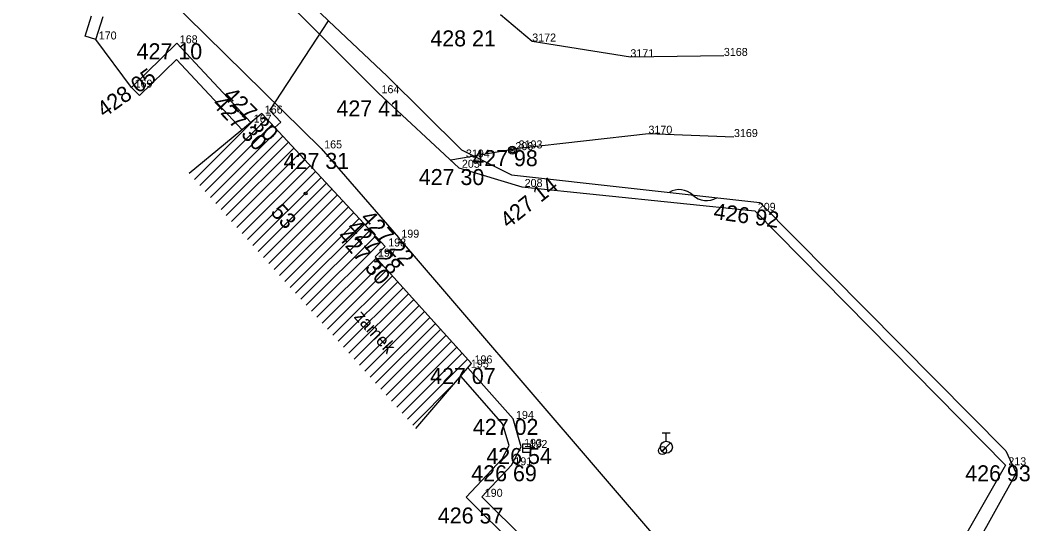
# Model space of a CAD drawing. Extents: x -559180 to -551373, y -1076947 to -1072071.
# Drawn here: x -554631.2 to -554568.2, y -1073320.8 to -1073289.3 of the extents above; entities that cross this region are included whole.
import ezdxf

# ---------------------------------------------------------------- set-up
doc = ezdxf.new("R2010")
doc.units = 0
for name, color, linetype in [('12_PLOTY', 7, 'Continuous'), ('13_PLOTY', 7, 'Continuous'), ('14_BUDOVY', 7, 'Continuous'), ('17_KOMUNIKACE', 7, 'Continuous'), ('18_POLOHOPIS', 7, 'Continuous'), ('1_VODA_ZN', 7, 'Continuous'), ('20_EL_ZN', 7, 'Continuous'), ('27_HRANA_PATA', 7, 'Continuous'), ('2_VODOVOD', 7, 'Continuous'), ('30_SDEL_ZN', 7, 'Continuous'), ('32', 7, 'Continuous'), ('3_BODY', 7, 'Continuous'), ('40_KANAL_ZN', 7, 'Continuous'), ('47_ZN_STAV_OBJ$', 7, 'Continuous'), ('52_POPIS_UCELOVY', 7, 'Continuous'), ('54_C_POPISNA', 7, 'Continuous'), ('6_VYSKY', 7, 'Continuous')]:
    doc.layers.add(name, color=color, linetype=linetype)

# ---------------------------------------------------------------- blocks, each defined once
blk = doc.blocks.new('POINT_DISPLAY')
blk.add_line((0, 0), (0, 0))
blk = doc.blocks.new('VP')
at = {"layer": '40_KANAL_ZN'}
blk.add_line((-0.25, 0), (0.25, 0), dxfattribs=at)
blk.add_lwpolyline([(-0.25, -0.25), (0.25, -0.25), (0.25, 0.25), (-0.25, 0.25)], close=True, dxfattribs=at)
blk = doc.blocks.new('SLB')
at = {"layer": '20_EL_ZN'}
for radius in [0.25, 0.158, 0.05]:
    blk.add_circle((0, 0), radius, dxfattribs=at)
blk = doc.blocks.new('BZ')
at = {"layer": '47_ZN_STAV_OBJ$'}
blk.add_circle((0, 0), 0.0875, dxfattribs=at)
blk = doc.blocks.new('SV')
at = {"layer": '1_VODA_ZN'}
blk.add_circle((0, 0), 0.25, dxfattribs=at)
blk = doc.blocks.new('HYP')
at = {"layer": '1_VODA_ZN'}
for p, q in [((-0.25, 0.9), (0.25, 0.9)), ((0, 0.375), (0, 0.9)), ((-0.265, -0.265), (0.265, 0.265))]:
    blk.add_line(p, q, dxfattribs=at)
blk.add_circle((0, 0), 0.375, dxfattribs=at)
blk = doc.blocks.new('SDEP')
at = {"layer": '30_SDEL_ZN'}
for centre, radius, start, end in [((0.75, -1.001), 1.251, 53.1529, 126.84692), ((2.25, 1), 1.25, 233.13001, 306.86981)]:
    blk.add_arc(centre, radius, start, end, dxfattribs=at)

msp = doc.modelspace()

# ---------------------------------------------------------------- linework, layer by layer
at = {"layer": '12_PLOTY'}
for p, q in [((-554627.186, -1073290.336), (-554626.783, -1073289.073)), ((-554626.52, -1073290.55), (-554626.06, -1073289.11)), ((-554599.26, -1073290.68), (-554601.24, -1073289)), ((-554626.52, -1073290.55), (-554627.186, -1073290.336)), ((-554624.28, -1073293.56), (-554626.52, -1073290.55)), ((-554621.46, -1073290.79), (-554624.28, -1073293.56)), ((-554616.84, -1073295.75), (-554621.46, -1073290.79)), ((-554593.13, -1073291.66), (-554599.26, -1073290.68)), ((-554587.29, -1073291.58), (-554593.13, -1073291.66)), ((-554623.789, -1073294.059), (-554621.482, -1073291.793)), ((-554621.482, -1073291.793), (-554617.381, -1073296.196)), ((-554624.28, -1073293.56), (-554623.789, -1073294.059)), ((-554603.28, -1073311.07), (-554600.46, -1073314.27)), ((-554603.738, -1073311.608), (-554601.088, -1073314.615)), ((-554599.95, -1073316.02), (-554600.46, -1073314.27)), ((-554600.701, -1073315.942), (-554601.088, -1073314.615)), ((-554601.134, -1073316.758), (-554600.701, -1073315.942)), ((-554600.56, -1073317.17), (-554599.95, -1073316.02)), ((-554601.134, -1073316.758), (-554603.386, -1073319.156)), ((-554600.56, -1073317.17), (-554602.41, -1073319.14)), ((-554603.386, -1073319.156), (-554600.153, -1073322.366)), ((-554602.41, -1073319.14), (-554599.66, -1073321.87))]:
    msp.add_line(p, q, dxfattribs=at)
at = {"layer": '13_PLOTY'}
for p, q in [((-554616.8, -1073284.69), (-554611.99, -1073289.39)), ((-554611.99, -1073289.39), (-554608.33, -1073292.84)), ((-554608.33, -1073292.84), (-554603.68, -1073297.44)), ((-554603.68, -1073297.44), (-554600.55, -1073299.02)), ((-554600.55, -1073299.02), (-554585.05, -1073300.74)), ((-554585.05, -1073300.74), (-554569.69, -1073316.27)), ((-554569.69, -1073316.27), (-554569.04, -1073317.67)), ((-554569.04, -1073317.67), (-554575.65, -1073329.58))]:
    msp.add_line(p, q, dxfattribs=at)
at = {"layer": '14_BUDOVY'}
for p, q in [((-554616.15, -1073295.18), (-554620.695, -1073298.934)), ((-554616.15, -1073295.18), (-554608.44, -1073303.49)), ((-554609.08, -1073304.13), (-554608.44, -1073303.49)), ((-554603.05, -1073310.8), (-554609.08, -1073304.13)), ((-554606.522, -1073314.876), (-554603.05, -1073310.8))]:
    msp.add_line(p, q, dxfattribs=at)
at = {"layer": '17_KOMUNIKACE'}
for p, q in [((-554630.7, -1073272), (-554608.86, -1073293.91)), ((-554612.44, -1073297.36), (-554631.24, -1073278.85)), ((-554608.86, -1073293.91), (-554603.84, -1073298.57)), ((-554612.44, -1073297.36), (-554607.62, -1073302.94)), ((-554603.84, -1073298.57), (-554599.92, -1073299.77)), ((-554599.92, -1073299.77), (-554585.36, -1073301.26)), ((-554585.36, -1073301.26), (-554569.71, -1073317.17)), ((-554590.95, -1073322.37), (-554607.62, -1073302.94)), ((-554569.71, -1073317.17), (-554577.61, -1073330.98))]:
    msp.add_line(p, q, dxfattribs=at)
at = {"layer": '18_POLOHOPIS'}
for p, q in [((-554615.647, -1073294.986), (-554611.99, -1073289.39)), ((-554614.967, -1073295.72), (-554615.647, -1073294.986)), ((-554615.334, -1073296.06), (-554614.967, -1073295.72))]:
    msp.add_line(p, q, dxfattribs=at)
at = {"layer": '27_HRANA_PATA'}
for p, q in [((-554592, -1073296.44), (-554600.11, -1073297.36)), ((-554586.66, -1073296.65), (-554592, -1073296.44)), ((-554600.11, -1073297.36), (-554604.352, -1073298.095))]:
    msp.add_line(p, q, dxfattribs=at)
at = {"layer": '2_VODOVOD'}
for q in [(-554591.127, -1073316.25), (-554590.885, -1073316.04)]:
    msp.add_line((-554591.052, -1073316.185), q, dxfattribs=at)
at = {"layer": '32'}
for p, q in [((-554620.029, -1073299.683), (-554615.85, -1073295.503)), ((-554620.362, -1073299.308), (-554616.632, -1073295.578)), ((-554619.697, -1073300.057), (-554615.51, -1073295.87)), ((-554619.364, -1073300.431), (-554615.169, -1073296.237)), ((-554619.031, -1073300.806), (-554614.829, -1073296.604)), ((-554618.698, -1073301.18), (-554614.489, -1073296.97)), ((-554618.366, -1073301.554), (-554614.149, -1073297.337)), ((-554618.033, -1073301.929), (-554613.808, -1073297.704)), ((-554617.7, -1073302.303), (-554613.468, -1073298.071)), ((-554617.367, -1073302.677), (-554613.128, -1073298.438)), ((-554617.034, -1073303.052), (-554612.787, -1073298.804)), ((-554616.702, -1073303.426), (-554612.447, -1073299.171)), ((-554616.369, -1073303.8), (-554612.107, -1073299.538)), ((-554616.036, -1073304.175), (-554611.766, -1073299.905)), ((-554615.703, -1073304.549), (-554611.426, -1073300.272)), ((-554615.37, -1073304.923), (-554611.086, -1073300.638)), ((-554615.038, -1073305.297), (-554610.745, -1073301.005)), ((-554614.705, -1073305.672), (-554610.405, -1073301.372)), ((-554614.372, -1073306.046), (-554610.065, -1073301.739)), ((-554614.039, -1073306.42), (-554609.724, -1073302.106)), ((-554613.707, -1073306.795), (-554609.384, -1073302.472)), ((-554613.374, -1073307.169), (-554609.044, -1073302.839)), ((-554613.041, -1073307.543), (-554608.704, -1073303.206)), ((-554612.708, -1073307.918), (-554609.004, -1073304.214)), ((-554612.375, -1073308.292), (-554608.669, -1073304.585)), ((-554612.043, -1073308.666), (-554608.333, -1073304.957)), ((-554611.71, -1073309.041), (-554607.997, -1073305.328)), ((-554611.377, -1073309.415), (-554607.661, -1073305.699)), ((-554611.044, -1073309.789), (-554607.326, -1073306.071)), ((-554610.711, -1073310.164), (-554606.99, -1073306.442)), ((-554610.379, -1073310.538), (-554606.654, -1073306.813)), ((-554610.046, -1073310.912), (-554606.318, -1073307.185)), ((-554609.713, -1073311.287), (-554605.983, -1073307.556)), ((-554609.38, -1073311.661), (-554605.647, -1073307.928)), ((-554609.048, -1073312.035), (-554605.311, -1073308.299)), ((-554608.715, -1073312.41), (-554604.975, -1073308.67)), ((-554608.382, -1073312.784), (-554604.64, -1073309.042)), ((-554608.049, -1073313.158), (-554604.304, -1073309.413)), ((-554607.716, -1073313.533), (-554603.968, -1073309.784)), ((-554607.384, -1073313.907), (-554603.632, -1073310.156)), ((-554607.051, -1073314.281), (-554603.297, -1073310.527)), ((-554606.718, -1073314.656), (-554604.128, -1073312.065))]:
    msp.add_line(p, q, dxfattribs=at)

# ---------------------------------------------------------------- block references
at = {"layer": '1_VODA_ZN'}
for name, p in [('POINT_DISPLAY', (-554626.52, -1073290.55)), ('POINT_DISPLAY', (-554621.46, -1073290.79)), ('POINT_DISPLAY', (-554621.46, -1073290.79)), ('POINT_DISPLAY', (-554599.26, -1073290.68)), ('POINT_DISPLAY', (-554593.13, -1073291.66)), ('POINT_DISPLAY', (-554587.29, -1073291.58)), ('POINT_DISPLAY', (-554624.28, -1073293.56)), ('POINT_DISPLAY', (-554608.86, -1073293.91)), ('POINT_DISPLAY', (-554616.15, -1073295.18)), ('POINT_DISPLAY', (-554616.84, -1073295.75)), ('POINT_DISPLAY', (-554592, -1073296.44)), ('POINT_DISPLAY', (-554586.66, -1073296.65)), ('POINT_DISPLAY', (-554612.44, -1073297.36)), ('POINT_DISPLAY', (-554600.11, -1073297.36)), ('POINT_DISPLAY', (-554603.4, -1073297.93)), ('POINT_DISPLAY', (-554600.5, -1073297.47)), ('POINT_DISPLAY', (-554603.84, -1073298.57)), ('POINT_DISPLAY', (-554599.92, -1073299.77)), ('POINT_DISPLAY', (-554585.36, -1073301.26)), ('POINT_DISPLAY', (-554607.62, -1073302.94)), ('POINT_DISPLAY', (-554608.44, -1073303.49)), ('POINT_DISPLAY', (-554609.08, -1073304.13)), ('POINT_DISPLAY', (-554603.28, -1073311.07)), ('POINT_DISPLAY', (-554603.05, -1073310.8)), ('POINT_DISPLAY', (-554598.691, -1073312.608)), ('POINT_DISPLAY', (-554600.46, -1073314.27)), ('HYP', (-554590.885, -1073316.04)), ('POINT_DISPLAY', (-554599.95, -1073316.02)), ('POINT_DISPLAY', (-554599.62, -1073316.09)), ('SV', (-554591.127, -1073316.25)), ('POINT_DISPLAY', (-554600.56, -1073317.17)), ('POINT_DISPLAY', (-554569.71, -1073317.17)), ('POINT_DISPLAY', (-554602.41, -1073319.14))]:
    msp.add_blockref(name, p, dxfattribs=at)
at = {"layer": '20_EL_ZN'}
msp.add_blockref('SLB', (-554600.5, -1073297.47), dxfattribs=at)
at = {"layer": '30_SDEL_ZN', "xscale": 1.0000006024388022, "yscale": 1.0000006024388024, "rotation": -6.3321481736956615}
msp.add_blockref('SDEP', (-554590.714, -1073300.111), dxfattribs=at)
at = {"layer": '32'}
msp.add_blockref('POINT_DISPLAY', (-554620.695, -1073298.934), dxfattribs=at)
at = {"layer": '40_KANAL_ZN'}
msp.add_blockref('VP', (-554599.62, -1073316.09), dxfattribs=at)
at = {"layer": '47_ZN_STAV_OBJ$'}
msp.add_blockref('BZ', (-554613.413, -1073300.175), dxfattribs=at)

# ---------------------------------------------------------------- texts
at = {"layer": '3_BODY'}
for s, p in [(' 170', (-554626.52, -1073290.55)), (' 168', (-554621.46, -1073290.79)), ('3172', (-554599.26, -1073290.68)), ('3168', (-554587.29, -1073291.58)), ('3171', (-554593.13, -1073291.66)), (' 169', (-554624.28, -1073293.56)), (' 164', (-554608.86, -1073293.91)), (' 166', (-554616.15, -1073295.18)), (' 167', (-554616.84, -1073295.75)), ('3170', (-554592, -1073296.44)), ('3169', (-554586.66, -1073296.65)), (' 165', (-554612.44, -1073297.36)), (' 206', (-554600.5, -1073297.47)), ('3193', (-554600.11, -1073297.36)), ('3194', (-554603.4, -1073297.93)), (' 205', (-554603.84, -1073298.57)), (' 208', (-554599.92, -1073299.77)), (' 209', (-554585.36, -1073301.26)), (' 199', (-554607.62, -1073302.94)), (' 198', (-554608.44, -1073303.49)), (' 197', (-554609.08, -1073304.13)), (' 195', (-554603.28, -1073311.07)), (' 196', (-554603.05, -1073310.8)), (' 194', (-554600.46, -1073314.27)), (' 193', (-554599.95, -1073316.02)), (' 192', (-554599.62, -1073316.09)), (' 191', (-554600.56, -1073317.17)), (' 213', (-554569.71, -1073317.17)), (' 190', (-554602.41, -1073319.14))]:
    msp.add_text(s, height=0.5, dxfattribs=at).set_placement(p)
at = {"layer": '52_POPIS_UCELOVY'}
msp.add_text('zamek', height=0.8, rotation=312.11509, dxfattribs=at).set_placement((-554610.437, -1073307.911))
at = {"layer": '54_C_POPISNA'}
msp.add_text('53', height=1, rotation=312.11509, dxfattribs=at).set_placement((-554615.651, -1073301.38))
at = {"layer": '6_VYSKY'}
for s, p in [('428 21', (-554605.622, -1073290.981)), ('427 10', (-554623.965, -1073291.79)), ('427 41', (-554611.487, -1073295.359)), ('427 31', (-554614.784, -1073298.642)), ('427 98', (-554603.005, -1073298.47)), ('427 30', (-554606.345, -1073299.65)), ('427 07', (-554605.637, -1073312.086)), ('427 02', (-554602.965, -1073315.27)), ('426 54', (-554602.125, -1073317.09)), ('426 69', (-554603.065, -1073318.17)), ('426 93', (-554572.215, -1073318.17)), ('426 57', (-554605.156, -1073320.809))]:
    msp.add_text(s, height=1, dxfattribs=at).set_placement(p)
for s, rotation, p in [('428 05', 35.66633, (-554625.985, -1073295.47)), ('427 30', 315, (-554618.628, -1073294.116)), ('427 30', 313.57343, (-554619.291, -1073294.624)), ('427 14', 38.69455, (-554600.759, -1073302.398)), ('426 92', 351.86582, (-554587.976, -1073301.759)), ('427 22', 312.58701, (-554610.051, -1073301.773)), ('427 28', 313.68449, (-554610.893, -1073302.369)), ('427 30', 311.02998, (-554611.478, -1073302.896))]:
    msp.add_text(s, height=1, rotation=rotation, dxfattribs=at).set_placement(p)

doc.saveas('drawing.dxf')
